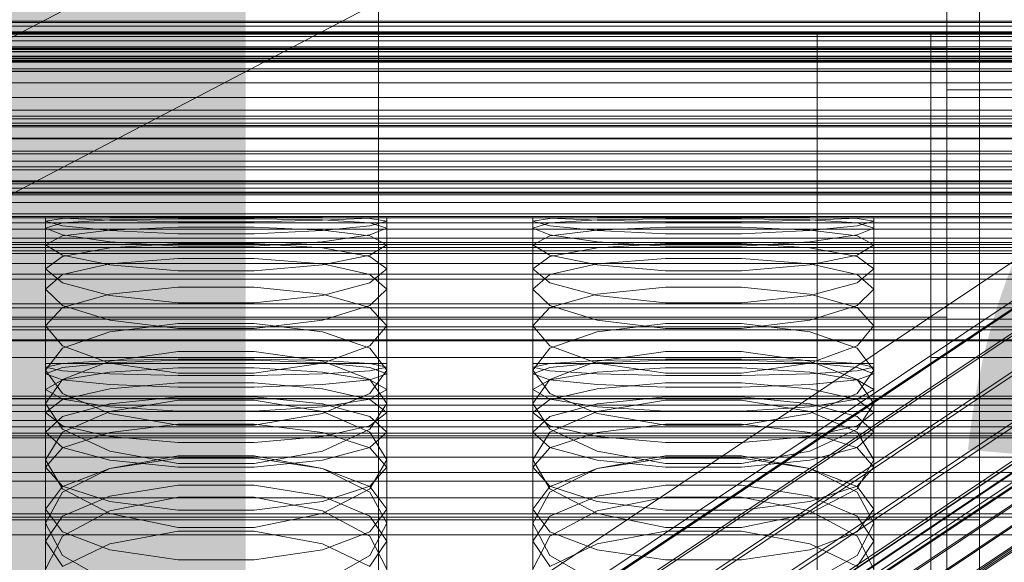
# Model space of a CAD drawing. Header units: millimetres. Extents: x -4738 to 65662, y -68080 to 6847.
# Tile 284 of 656: x 86 to 207, y -33925 to -33858. Entities that reach past the tile are written whole.
import ezdxf

# ---------------------------------------------------------------- set-up
doc = ezdxf.new("R2010")
doc.units = ezdxf.units.MM
for name, color, linetype, lineweight in [('COTAS_O', 1, 'Continuous', 0), ('COTAS_P', 1, 'Continuous', 0), ('frontal_briquetadora', 7, 'Continuous', 0), ('frontal_C01', 7, 'Continuous', 0), ('frontal_C02', 7, 'Continuous', 0), ('frontal_C03', 7, 'Continuous', 0), ('frontal_C10', 7, 'Continuous', 0), ('frontal_secador', 7, 'Continuous', 0)]:
    doc.layers.add(name, color=color, linetype=linetype, lineweight=lineweight)
doc.dimstyles.new('R19_100', dxfattribs={"dimtxt": 250, "dimasz": 150, "dimexe": 150, "dimexo": 80, "dimgap": 100, "dimtad": 1, "dimtih": 1, "dimtoh": 1, "dimdsep": 46, "dimcen": 0.09, "dimadec": 0, "dimazin": 0, "dimtfac": 1, "dimtdec": 4, "dimtofl": 0, "dimtmove": 0, "dimatfit": 3, "dimfxl": 1, "dimtolj": 1, "dimtzin": 0, "dimarcsym": 0})

# ---------------------------------------------------------------- blocks, each defined once
blk = doc.blocks.new('DIM_R30_48')
at = {"layer": 'COTAS_O'}
for p, q in [((-1725, -33700), (-1575, -33655)), ((1725, -33700), (1575, -33655)), ((-1725, -34400), (-1725, -33700)), ((-1725, -33700), (1725, -33700)), ((-1725, -33700), (-1575, -33745)), ((1725, -33700), (1575, -33745)), ((1725, -34400), (1725, -33700))]:
    blk.add_line(p, q, dxfattribs=at)
blk.add_text('3450 O', height=250, dxfattribs=at).set_placement((0, -33600))
blk = doc.blocks.new('DIM_R30_49')
at = {"layer": 'COTAS_P'}
for p, q in [((-150, -32300), (550, -32300)), ((550, -32300), (505, -32450)), ((550, -34900), (550, -32300)), ((550, -32300), (595, -32450)), ((550, -34900), (505, -34750)), ((550, -34900), (595, -34750)), ((-150, -34900), (550, -34900))]:
    blk.add_line(p, q, dxfattribs=at)
blk.add_text('2600 P', height=250, rotation=90, dxfattribs=at).set_placement((450, -33600))
blk = doc.blocks.new('DIM_R30_51')
at = {"layer": 'COTAS_O'}
for p, q in [((-650, -33700), (50, -33700)), ((50, -33700), (5, -33850)), ((50, -34900), (50, -33700)), ((50, -33700), (95, -33850)), ((50, -34900), (5, -34750)), ((50, -34900), (95, -34750)), ((-650, -34900), (50, -34900))]:
    blk.add_line(p, q, dxfattribs=at)
blk.add_text('1200 O', height=250, rotation=90, dxfattribs=at).set_placement((-50, -34300))
blk = doc.blocks.new('DIM_R30_52')
at = {"layer": 'COTAS_O'}
for p, q in [((-650, -34200), (-500, -34155)), ((650, -34200), (500, -34155)), ((-650, -34900), (-650, -34200)), ((-650, -34200), (650, -34200)), ((-650, -34200), (-500, -34245)), ((650, -34200), (500, -34245)), ((650, -34900), (650, -34200))]:
    blk.add_line(p, q, dxfattribs=at)
blk.add_text('1300 O', height=250, dxfattribs=at).set_placement((0, -34100))

msp = doc.modelspace()

# ---------------------------------------------------------------- linework, layer by layer
at = {"layer": 'frontal_briquetadora'}
for p, q in [((200, -33765), (200, -33920)), ((204, -33920), (204, -33765)), ((200, -33861.773), (200, -33843.865)), ((200, -33845.006), (200, -33862.803)), ((200, -33848.563), (200, -33859.811)), ((200, -33860.322), (200, -33849.302)), ((200, -33869.692), (200, -33852.858)), ((200, -33854.32), (200, -33870.936)), ((200, -33863.7), (200, -33854.679)), ((200, -33855.32), (200, -33864.056)), ((184, -33860), (184, -33940)), ((198, -33860), (184, -33860)), ((198, -33940), (198, -33860)), ((200, -33859.811), (200, -33866.154)), ((200, -33866.336), (200, -33860.322)), ((200, -33861.773), (-160, -33861.773)), ((200, -33877.066), (200, -33861.773)), ((200, -33862.803), (200, -33877.883)), ((200, -33867.047), (200, -33863.7)), ((200, -33864.056), (200, -33867.047)), ((200, -33866.154), (200, -33866.336)), ((480, -33867.047), (200, -33867.047)), ((200, -33883.135), (200, -33869.692)), ((200, -33870.936), (200, -33884.039)), ((184, -33880.454), (184, -33875.627)), ((198, -33880.454), (198, -33875.627)), ((200, -33888.245), (200, -33877.066)), ((200, -33877.883), (200, -33888.77)), ((184, -33889.153), (184, -33880.454)), ((198, -33889.153), (198, -33880.454)), ((91.08, -33882.856), (89, -33882.75)), ((89, -33900.75), (89, -33882.75)), ((89, -33883.222), (91.08, -33882.881)), ((91.08, -33883.775), (89, -33883.222)), ((89, -33901.201), (89, -33883.222)), ((91.08, -33883.423), (89, -33884.062)), ((91.08, -33882.881), (96.906, -33882.76)), ((96.906, -33883.094), (91.08, -33882.856)), ((96.906, -33883.063), (91.08, -33883.423)), ((96.906, -33884.371), (91.08, -33883.775)), ((96.906, -33882.76), (105.326, -33882.752)), ((105.326, -33882.922), (96.906, -33883.063)), ((105.326, -33883.285), (96.906, -33883.094)), ((105.326, -33882.752), (114.674, -33882.752)), ((114.674, -33882.922), (105.326, -33882.922)), ((114.674, -33883.285), (105.326, -33883.285)), ((114.674, -33882.752), (123.094, -33882.76)), ((123.094, -33883.063), (114.674, -33882.922)), ((123.094, -33883.094), (114.674, -33883.285)), ((123.094, -33882.76), (128.92, -33882.881)), ((128.92, -33882.856), (123.094, -33883.094)), ((128.92, -33883.423), (123.094, -33883.063)), ((128.92, -33883.775), (123.094, -33884.371)), ((131, -33882.75), (128.92, -33882.856)), ((128.92, -33882.881), (131, -33883.222)), ((131, -33883.222), (128.92, -33883.775)), ((131, -33884.062), (128.92, -33883.423)), ((131, -33900.75), (131, -33882.75)), ((131, -33901.201), (131, -33883.222)), ((151.08, -33882.856), (149, -33882.75)), ((149, -33900.75), (149, -33882.75)), ((149, -33883.222), (151.08, -33882.881)), ((151.08, -33883.775), (149, -33883.222)), ((149, -33901.201), (149, -33883.222)), ((151.08, -33883.423), (149, -33884.062)), ((151.08, -33882.881), (156.906, -33882.76)), ((156.906, -33883.094), (151.08, -33882.856)), ((156.906, -33883.063), (151.08, -33883.423)), ((156.906, -33884.371), (151.08, -33883.775)), ((156.906, -33882.76), (165.326, -33882.752)), ((165.326, -33882.922), (156.906, -33883.063)), ((165.326, -33883.285), (156.906, -33883.094)), ((165.326, -33882.752), (174.674, -33882.752)), ((174.674, -33882.922), (165.326, -33882.922)), ((174.674, -33883.285), (165.326, -33883.285)), ((174.674, -33882.752), (183.094, -33882.76)), ((183.094, -33883.063), (174.674, -33882.922)), ((183.094, -33883.094), (174.674, -33883.285)), ((183.094, -33882.76), (188.92, -33882.881)), ((188.92, -33882.856), (183.094, -33883.094)), ((188.92, -33883.423), (183.094, -33883.063)), ((188.92, -33883.775), (183.094, -33884.371)), ((191, -33882.75), (188.92, -33882.856)), ((188.92, -33882.881), (191, -33883.222)), ((191, -33883.222), (188.92, -33883.775)), ((191, -33884.062), (188.92, -33883.423)), ((191, -33900.75), (191, -33882.75)), ((191, -33901.201), (191, -33883.222)), ((200, -33883.253), (200, -33882.75)), ((200, -33883.285), (200, -33882.75)), ((200, -33882.75), (200, -33883.222)), ((200, -33891.871), (200, -33883.135)), ((200, -33883.222), (200, -33884.7)), ((200, -33884.763), (200, -33883.253)), ((200, -33884.826), (200, -33883.285)), ((89, -33902.002), (89, -33884.062)), ((89, -33884.062), (91.08, -33884.912)), ((91.08, -33885.021), (89, -33886.106)), ((96.906, -33884.304), (91.08, -33885.021)), ((91.08, -33884.912), (96.906, -33885.746)), ((105.326, -33883.964), (96.906, -33884.304)), ((105.326, -33884.761), (96.906, -33884.371)), ((114.674, -33883.964), (105.326, -33883.964)), ((114.674, -33884.761), (105.326, -33884.761)), ((123.094, -33884.304), (114.674, -33883.964)), ((123.094, -33884.371), (114.674, -33884.761)), ((128.92, -33885.021), (123.094, -33884.304)), ((123.094, -33885.746), (128.92, -33884.912)), ((128.92, -33884.912), (131, -33884.062)), ((131, -33886.106), (128.92, -33885.021)), ((131, -33902.002), (131, -33884.062)), ((149, -33902.002), (149, -33884.062)), ((149, -33884.062), (151.08, -33884.912)), ((151.08, -33885.021), (149, -33886.106)), ((156.906, -33884.304), (151.08, -33885.021)), ((151.08, -33884.912), (156.906, -33885.746)), ((165.326, -33883.964), (156.906, -33884.304)), ((165.326, -33884.761), (156.906, -33884.371)), ((174.674, -33883.964), (165.326, -33883.964)), ((174.674, -33884.761), (165.326, -33884.761)), ((183.094, -33884.304), (174.674, -33883.964)), ((183.094, -33884.371), (174.674, -33884.761)), ((188.92, -33885.021), (183.094, -33884.304)), ((183.094, -33885.746), (188.92, -33884.912)), ((188.92, -33884.912), (191, -33884.062)), ((191, -33886.106), (188.92, -33885.021)), ((191, -33902.002), (191, -33884.062)), ((200, -33884.039), (200, -33892.346)), ((200, -33884.7), (200, -33887.18)), ((200, -33887.273), (200, -33884.763)), ((200, -33887.368), (200, -33884.826)), ((89, -33903.952), (89, -33886.106)), ((91.08, -33887.4), (89, -33886.106)), ((96.906, -33885.746), (105.326, -33886.268)), ((96.906, -33886.485), (105.326, -33885.947)), ((105.326, -33885.947), (114.674, -33885.947)), ((105.326, -33886.268), (114.674, -33886.268)), ((114.674, -33886.268), (123.094, -33885.746)), ((114.674, -33885.947), (123.094, -33886.485)), ((131, -33886.106), (128.92, -33887.4)), ((131, -33903.952), (131, -33886.106)), ((149, -33903.952), (149, -33886.106)), ((151.08, -33887.4), (149, -33886.106)), ((156.906, -33885.746), (165.326, -33886.268)), ((156.906, -33886.485), (165.326, -33885.947)), ((165.326, -33885.947), (174.674, -33885.947)), ((165.326, -33886.268), (174.674, -33886.268)), ((174.674, -33886.268), (183.094, -33885.746)), ((174.674, -33885.947), (183.094, -33886.485)), ((191, -33886.106), (188.92, -33887.4)), ((191, -33903.952), (191, -33886.106)), ((91.08, -33887.559), (96.906, -33886.485)), ((96.906, -33888.59), (91.08, -33887.4)), ((123.094, -33886.485), (128.92, -33887.559)), ((128.92, -33887.4), (123.094, -33888.59)), ((151.08, -33887.559), (156.906, -33886.485)), ((156.906, -33888.59), (151.08, -33887.4)), ((183.094, -33886.485), (188.92, -33887.559)), ((188.92, -33887.4), (183.094, -33888.59)), ((200, -33887.18), (200, -33890.655)), ((200, -33890.779), (200, -33887.273)), ((200, -33890.905), (200, -33887.368)), ((89, -33889.086), (91.08, -33887.559)), ((96.906, -33888.46), (91.08, -33889.77)), ((105.326, -33887.791), (96.906, -33888.46)), ((105.326, -33889.308), (96.906, -33888.59)), ((114.674, -33887.791), (105.326, -33887.791)), ((123.094, -33888.46), (114.674, -33887.791)), ((123.094, -33888.59), (114.674, -33889.308)), ((128.92, -33889.77), (123.094, -33888.46)), ((128.92, -33887.559), (131, -33889.086)), ((149, -33889.086), (151.08, -33887.559)), ((156.906, -33888.46), (151.08, -33889.77)), ((165.326, -33887.791), (156.906, -33888.46)), ((165.326, -33889.308), (156.906, -33888.59)), ((174.674, -33887.791), (165.326, -33887.791)), ((183.094, -33888.46), (174.674, -33887.791)), ((183.094, -33888.59), (174.674, -33889.308)), ((188.92, -33889.77), (183.094, -33888.46)), ((188.92, -33887.559), (191, -33889.086)), ((200, -33894.218), (200, -33888.245)), ((91.08, -33890.822), (89, -33889.086)), ((89, -33906.796), (89, -33889.086)), ((91.08, -33889.77), (89, -33891.591)), ((114.674, -33889.308), (105.326, -33889.308)), ((131, -33889.086), (128.92, -33890.822)), ((131, -33891.591), (128.92, -33889.77)), ((131, -33906.796), (131, -33889.086)), ((151.08, -33890.822), (149, -33889.086)), ((149, -33906.796), (149, -33889.086)), ((151.08, -33889.77), (149, -33891.591)), ((174.674, -33889.308), (165.326, -33889.308)), ((184, -33900), (184, -33889.153)), ((191, -33889.086), (188.92, -33890.822)), ((191, -33891.591), (188.92, -33889.77)), ((191, -33906.796), (191, -33889.086)), ((198, -33900), (198, -33889.153)), ((200, -33888.77), (200, -33894.399)), ((96.906, -33892.364), (91.08, -33890.822)), ((128.92, -33890.822), (123.094, -33892.364)), ((156.906, -33892.364), (151.08, -33890.822)), ((188.92, -33890.822), (183.094, -33892.364)), ((200, -33890.655), (200, -33895.117)), ((200, -33895.272), (200, -33890.779)), ((200, -33895.428), (200, -33890.905)), ((89, -33909.185), (89, -33891.591)), ((89, -33891.591), (91.08, -33893.618)), ((96.906, -33892.198), (91.08, -33893.859)), ((105.326, -33891.333), (96.906, -33892.198)), ((114.674, -33891.333), (105.326, -33891.333)), ((123.094, -33892.198), (114.674, -33891.333)), ((128.92, -33893.859), (123.094, -33892.198)), ((128.92, -33893.618), (131, -33891.591)), ((131, -33909.185), (131, -33891.591)), ((149, -33909.185), (149, -33891.591)), ((149, -33891.591), (151.08, -33893.618)), ((156.906, -33892.198), (151.08, -33893.859)), ((165.326, -33891.333), (156.906, -33892.198)), ((174.674, -33891.333), (165.326, -33891.333)), ((183.094, -33892.198), (174.674, -33891.333)), ((188.92, -33893.859), (183.094, -33892.198)), ((188.92, -33893.618), (191, -33891.591)), ((191, -33909.185), (191, -33891.591)), ((200, -33895.045), (200, -33891.871)), ((105.326, -33893.278), (96.906, -33892.364)), ((114.674, -33893.277), (105.326, -33893.278)), ((123.094, -33892.364), (114.674, -33893.277)), ((165.326, -33893.278), (156.906, -33892.364)), ((174.674, -33893.277), (165.326, -33893.278)), ((183.094, -33892.364), (174.674, -33893.277)), ((200, -33892.346), (200, -33895.045)), ((91.08, -33893.859), (89, -33896.116)), ((91.08, -33893.618), (96.906, -33895.393)), ((123.094, -33895.393), (128.92, -33893.618)), ((131, -33896.116), (128.92, -33893.859)), ((151.08, -33893.859), (149, -33896.116)), ((151.08, -33893.618), (156.906, -33895.393)), ((183.094, -33895.393), (188.92, -33893.618)), ((191, -33896.116), (188.92, -33893.859)), ((200, -33894.399), (200, -33894.218)), ((200, -33895.045), (-160, -33895.045)), ((96.906, -33895.393), (105.326, -33896.435)), ((96.906, -33896.858), (105.326, -33895.8)), ((105.326, -33895.8), (114.674, -33895.8)), ((114.674, -33896.435), (123.094, -33895.393)), ((114.674, -33895.8), (123.094, -33896.858)), ((156.906, -33895.393), (165.326, -33896.435)), ((156.906, -33896.858), (165.326, -33895.8)), ((165.326, -33895.8), (174.674, -33895.8)), ((174.674, -33896.435), (183.094, -33895.393)), ((174.674, -33895.8), (183.094, -33896.858)), ((200, -33895.117), (200, -33900.553)), ((200, -33900.739), (200, -33895.272)), ((200, -33900.925), (200, -33895.428)), ((91.08, -33898.576), (89, -33896.116)), ((89, -33913.502), (89, -33896.116)), ((91.08, -33898.867), (96.906, -33896.858)), ((105.326, -33896.435), (114.674, -33896.435)), ((123.094, -33896.858), (128.92, -33898.867)), ((131, -33896.116), (128.92, -33898.576)), ((131, -33913.502), (131, -33896.116)), ((151.08, -33898.576), (149, -33896.116)), ((149, -33913.502), (149, -33896.116)), ((151.08, -33898.867), (156.906, -33896.858)), ((165.326, -33896.435), (174.674, -33896.435)), ((183.094, -33896.858), (188.92, -33898.867)), ((191, -33896.116), (188.92, -33898.576)), ((191, -33913.502), (191, -33896.116)), ((89, -33901.553), (91.08, -33898.867)), ((96.906, -33900.697), (91.08, -33898.576)), ((105.326, -33899.285), (96.906, -33900.472)), ((114.674, -33899.285), (105.326, -33899.285)), ((123.094, -33900.472), (114.674, -33899.285)), ((128.92, -33898.576), (123.094, -33900.697)), ((128.92, -33898.867), (131, -33901.553)), ((149, -33901.553), (151.08, -33898.867)), ((156.906, -33900.697), (151.08, -33898.576)), ((165.326, -33899.285), (156.906, -33900.472)), ((174.674, -33899.285), (165.326, -33899.285)), ((183.094, -33900.472), (174.674, -33899.285)), ((188.92, -33898.576), (183.094, -33900.697)), ((188.92, -33898.867), (191, -33901.553)), ((184, -33900), (-194, -33900)), ((89, -33900.75), (91.08, -33900.75)), ((91.08, -33900.754), (89, -33901.201)), ((96.907, -33900.395), (91.08, -33900.754)), ((96.906, -33900.472), (91.08, -33902.709)), ((91.08, -33901.257), (96.907, -33900.66)), ((91.08, -33900.75), (96.907, -33900.75)), ((105.326, -33901.931), (96.906, -33900.697)), ((105.327, -33900.196), (96.907, -33900.395)), ((96.907, -33900.66), (105.327, -33900.329)), ((96.907, -33900.75), (105.327, -33900.75)), ((114.673, -33900.196), (105.327, -33900.196)), ((105.327, -33900.329), (114.673, -33900.329)), ((105.327, -33900.75), (114.673, -33900.75)), ((123.093, -33900.395), (114.673, -33900.196)), ((114.673, -33900.329), (123.093, -33900.66)), ((114.673, -33900.75), (123.093, -33900.75)), ((123.094, -33900.697), (114.674, -33901.931)), ((128.92, -33900.754), (123.093, -33900.395)), ((123.093, -33900.66), (128.92, -33901.257)), ((123.093, -33900.75), (128.92, -33900.75)), ((128.92, -33902.709), (123.094, -33900.472)), ((128.92, -33900.75), (131, -33900.75)), ((131, -33901.201), (128.92, -33900.754)), ((149, -33900.75), (151.08, -33900.75)), ((151.08, -33900.754), (149, -33901.201)), ((156.907, -33900.395), (151.08, -33900.754)), ((156.906, -33900.472), (151.08, -33902.709)), ((151.08, -33901.257), (156.907, -33900.66)), ((151.08, -33900.75), (156.907, -33900.75)), ((165.326, -33901.931), (156.906, -33900.697)), ((165.327, -33900.196), (156.907, -33900.395)), ((156.907, -33900.66), (165.327, -33900.329)), ((156.907, -33900.75), (165.327, -33900.75)), ((174.673, -33900.196), (165.327, -33900.196)), ((165.327, -33900.329), (174.673, -33900.329)), ((165.327, -33900.75), (174.673, -33900.75)), ((183.093, -33900.395), (174.673, -33900.196)), ((174.673, -33900.329), (183.093, -33900.66)), ((174.673, -33900.75), (183.093, -33900.75)), ((183.094, -33900.697), (174.674, -33901.931)), ((188.92, -33900.754), (183.093, -33900.395)), ((183.093, -33900.66), (188.92, -33901.257)), ((183.093, -33900.75), (188.92, -33900.75)), ((188.92, -33902.709), (183.094, -33900.472)), ((184, -33900), (184, -33910.847)), ((188.92, -33900.75), (191, -33900.75)), ((191, -33901.201), (188.92, -33900.754)), ((210, -33900), (198, -33900)), ((198, -33900), (198, -33910.847)), ((200, -33900.553), (200, -33906.951)), ((200, -33907.167), (200, -33900.739)), ((89, -33901.201), (91.08, -33901.648)), ((89, -33902.002), (91.08, -33901.257)), ((91.08, -33904.442), (89, -33901.553)), ((89, -33918.691), (89, -33901.553)), ((91.08, -33902.746), (89, -33902.002)), ((91.08, -33901.648), (96.907, -33902.006)), ((91.08, -33902.762), (96.907, -33901.809)), ((96.907, -33901.809), (105.327, -33901.279)), ((96.907, -33902.006), (105.327, -33902.205)), ((114.674, -33901.931), (105.326, -33901.931)), ((105.327, -33901.279), (114.673, -33901.279)), ((114.673, -33901.279), (123.093, -33901.809)), ((114.673, -33902.205), (123.093, -33902.006)), ((123.093, -33902.006), (128.92, -33901.648)), ((123.093, -33901.809), (128.92, -33902.762)), ((128.92, -33901.648), (131, -33901.201)), ((128.92, -33901.257), (131, -33902.002)), ((131, -33901.553), (128.92, -33904.442)), ((131, -33902.002), (128.92, -33902.746)), ((131, -33918.691), (131, -33901.553)), ((149, -33901.201), (151.08, -33901.648)), ((149, -33902.002), (151.08, -33901.257)), ((151.08, -33904.442), (149, -33901.553)), ((149, -33918.691), (149, -33901.553)), ((151.08, -33902.746), (149, -33902.002)), ((151.08, -33901.648), (156.907, -33902.006)), ((151.08, -33902.762), (156.907, -33901.809)), ((156.907, -33901.809), (165.327, -33901.279)), ((156.907, -33902.006), (165.327, -33902.205)), ((174.674, -33901.931), (165.326, -33901.931)), ((165.327, -33901.279), (174.673, -33901.279)), ((174.673, -33901.279), (183.093, -33901.809)), ((174.673, -33902.205), (183.093, -33902.006)), ((183.093, -33902.006), (188.92, -33901.648)), ((183.093, -33901.809), (188.92, -33902.762)), ((188.92, -33901.648), (191, -33901.201)), ((188.92, -33901.257), (191, -33902.002)), ((191, -33901.553), (188.92, -33904.442)), ((191, -33902.002), (188.92, -33902.746)), ((191, -33918.691), (191, -33901.553)), ((200, -33907.383), (200, -33900.925)), ((91.08, -33902.709), (89, -33905.679)), ((89, -33903.952), (91.08, -33902.762)), ((96.907, -33903.344), (91.08, -33902.746)), ((105.327, -33903.131), (96.907, -33903.856)), ((105.327, -33902.205), (114.673, -33902.205)), ((114.673, -33903.131), (105.327, -33903.131)), ((123.093, -33903.856), (114.673, -33903.131)), ((128.92, -33902.746), (123.093, -33903.344)), ((131, -33905.679), (128.92, -33902.709)), ((128.92, -33902.762), (131, -33903.952)), ((151.08, -33902.709), (149, -33905.679)), ((149, -33903.952), (151.08, -33902.762)), ((156.907, -33903.344), (151.08, -33902.746)), ((165.327, -33903.131), (156.907, -33903.856)), ((165.327, -33902.205), (174.673, -33902.205)), ((174.673, -33903.131), (165.327, -33903.131)), ((183.093, -33903.856), (174.673, -33903.131)), ((188.92, -33902.746), (183.093, -33903.344)), ((191, -33905.679), (188.92, -33902.709)), ((188.92, -33902.762), (191, -33903.952)), ((89, -33903.952), (91.08, -33905.141)), ((96.907, -33903.856), (91.08, -33905.165)), ((96.906, -33906.903), (91.08, -33904.442)), ((105.327, -33903.675), (96.907, -33903.344)), ((114.673, -33903.675), (105.327, -33903.675)), ((123.093, -33903.344), (114.673, -33903.675)), ((128.92, -33905.165), (123.093, -33903.856)), ((128.92, -33904.442), (123.094, -33906.903)), ((128.92, -33905.141), (131, -33903.952)), ((149, -33903.952), (151.08, -33905.141)), ((156.907, -33903.856), (151.08, -33905.165)), ((156.906, -33906.903), (151.08, -33904.442)), ((165.327, -33903.675), (156.907, -33903.344)), ((174.673, -33903.675), (165.327, -33903.675)), ((183.093, -33903.344), (174.673, -33903.675)), ((188.92, -33905.165), (183.093, -33903.856)), ((188.92, -33904.442), (183.094, -33906.903)), ((188.92, -33905.141), (191, -33903.952)), ((91.08, -33905.165), (89, -33906.796)), ((91.08, -33905.141), (96.907, -33906.095)), ((105.326, -33905.267), (96.906, -33906.643)), ((96.907, -33905.719), (105.327, -33904.863)), ((114.674, -33905.267), (105.326, -33905.267)), ((105.327, -33904.863), (114.673, -33904.863)), ((114.673, -33904.863), (123.093, -33905.719)), ((123.094, -33906.643), (114.674, -33905.267)), ((123.093, -33906.095), (128.92, -33905.141)), ((131, -33906.796), (128.92, -33905.165)), ((151.08, -33905.165), (149, -33906.796)), ((151.08, -33905.141), (156.907, -33906.095)), ((165.326, -33905.267), (156.906, -33906.643)), ((156.907, -33905.719), (165.327, -33904.863)), ((174.674, -33905.267), (165.326, -33905.267)), ((165.327, -33904.863), (174.673, -33904.863)), ((174.673, -33904.863), (183.093, -33905.719)), ((183.094, -33906.643), (174.674, -33905.267)), ((183.093, -33906.095), (188.92, -33905.141)), ((191, -33906.796), (188.92, -33905.165)), ((89, -33922.627), (89, -33905.679)), ((89, -33905.679), (91.08, -33908.849)), ((89, -33906.796), (91.08, -33908.427)), ((91.08, -33907.261), (96.907, -33905.719)), ((96.906, -33906.643), (91.08, -33909.219)), ((96.907, -33906.095), (105.327, -33906.624)), ((105.327, -33906.624), (114.673, -33906.624)), ((114.673, -33906.624), (123.093, -33906.095)), ((123.093, -33905.719), (128.92, -33907.261)), ((128.92, -33909.219), (123.094, -33906.643)), ((128.92, -33908.849), (131, -33905.679)), ((128.92, -33908.427), (131, -33906.796)), ((131, -33922.627), (131, -33905.679)), ((149, -33922.627), (149, -33905.679)), ((149, -33905.679), (151.08, -33908.849)), ((149, -33906.796), (151.08, -33908.427)), ((151.08, -33907.261), (156.907, -33905.719)), ((156.906, -33906.643), (151.08, -33909.219)), ((156.907, -33906.095), (165.327, -33906.624)), ((165.327, -33906.624), (174.673, -33906.624)), ((174.673, -33906.624), (183.093, -33906.095)), ((183.093, -33905.719), (188.92, -33907.261)), ((188.92, -33909.219), (183.094, -33906.643)), ((188.92, -33908.849), (191, -33905.679)), ((188.92, -33908.427), (191, -33906.796)), ((191, -33922.627), (191, -33905.679)), ((89, -33909.185), (91.08, -33907.261)), ((105.326, -33908.325), (96.906, -33906.903)), ((123.094, -33906.903), (114.674, -33908.325)), ((128.92, -33907.261), (131, -33909.185)), ((149, -33909.185), (151.08, -33907.261)), ((165.326, -33908.325), (156.906, -33906.903)), ((183.094, -33906.903), (174.674, -33908.325)), ((188.92, -33907.261), (191, -33909.185)), ((200, -33906.951), (200, -33914.294)), ((200, -33914.539), (200, -33907.167)), ((200, -33914.784), (200, -33907.383)), ((91.08, -33911.108), (89, -33909.185)), ((91.08, -33909.219), (89, -33912.608)), ((91.08, -33908.427), (96.907, -33909.735)), ((91.08, -33908.849), (96.906, -33911.534)), ((91.08, -33911.144), (96.907, -33909.253)), ((96.907, -33909.253), (105.327, -33908.203)), ((114.674, -33908.325), (105.326, -33908.325)), ((105.327, -33908.203), (114.673, -33908.203)), ((114.673, -33908.203), (123.093, -33909.253)), ((123.093, -33909.735), (128.92, -33908.427)), ((123.093, -33909.253), (128.92, -33911.144)), ((123.094, -33911.534), (128.92, -33908.849)), ((131, -33909.185), (128.92, -33911.108)), ((131, -33912.608), (128.92, -33909.219)), ((151.08, -33911.108), (149, -33909.185)), ((151.08, -33909.219), (149, -33912.608)), ((151.08, -33908.427), (156.907, -33909.735)), ((151.08, -33908.849), (156.906, -33911.534)), ((151.08, -33911.144), (156.907, -33909.253)), ((156.907, -33909.253), (165.327, -33908.203)), ((174.674, -33908.325), (165.326, -33908.325)), ((165.327, -33908.203), (174.673, -33908.203)), ((174.673, -33908.203), (183.093, -33909.253)), ((183.093, -33909.735), (188.92, -33908.427)), ((183.093, -33909.253), (188.92, -33911.144)), ((183.094, -33911.534), (188.92, -33908.849)), ((191, -33909.185), (188.92, -33911.108)), ((191, -33912.608), (188.92, -33909.219)), ((96.907, -33909.735), (105.327, -33910.461)), ((105.327, -33910.461), (114.673, -33910.461)), ((114.673, -33910.461), (123.093, -33909.735)), ((156.907, -33909.735), (165.327, -33910.461)), ((165.327, -33910.461), (174.673, -33910.461)), ((174.673, -33910.461), (183.093, -33909.735)), ((89, -33913.502), (91.08, -33911.144)), ((96.907, -33912.651), (91.08, -33911.108)), ((96.906, -33911.534), (105.326, -33913.08)), ((114.674, -33913.08), (123.094, -33911.534)), ((128.92, -33911.108), (123.093, -33912.651)), ((128.92, -33911.144), (131, -33913.502)), ((149, -33913.502), (151.08, -33911.144)), ((156.907, -33912.651), (151.08, -33911.108)), ((156.906, -33911.534), (165.326, -33913.08)), ((174.674, -33913.08), (183.094, -33911.534)), ((188.92, -33911.108), (183.093, -33912.651)), ((184, -33910.847), (184, -33919.546)), ((188.92, -33911.144), (191, -33913.502)), ((198, -33910.847), (198, -33919.546)), ((91.08, -33916.193), (89, -33912.608)), ((89, -33929.238), (89, -33912.608)), ((96.906, -33913.701), (105.326, -33912.14)), ((105.327, -33912.428), (96.907, -33913.668)), ((105.327, -33913.507), (96.907, -33912.651)), ((105.326, -33912.14), (114.674, -33912.14)), ((114.673, -33912.428), (105.327, -33912.428)), ((123.093, -33913.668), (114.673, -33912.428)), ((123.093, -33912.651), (114.673, -33913.507)), ((114.674, -33912.14), (123.094, -33913.701)), ((131, -33912.608), (128.92, -33916.193)), ((131, -33929.238), (131, -33912.608)), ((151.08, -33916.193), (149, -33912.608)), ((149, -33929.238), (149, -33912.608)), ((156.906, -33913.701), (165.326, -33912.14)), ((165.327, -33912.428), (156.907, -33913.668)), ((165.327, -33913.507), (156.907, -33912.651)), ((165.326, -33912.14), (174.674, -33912.14)), ((174.673, -33912.428), (165.327, -33912.428)), ((183.093, -33913.668), (174.673, -33912.428)), ((183.093, -33912.651), (174.673, -33913.507)), ((174.674, -33912.14), (183.094, -33913.701)), ((191, -33912.608), (188.92, -33916.193)), ((191, -33929.238), (191, -33912.608)), ((89, -33913.502), (91.08, -33915.861)), ((96.907, -33913.668), (91.08, -33915.903)), ((91.08, -33916.61), (96.906, -33913.701)), ((105.326, -33913.08), (114.674, -33913.08)), ((114.673, -33913.507), (105.327, -33913.507)), ((128.92, -33915.903), (123.093, -33913.668)), ((123.094, -33913.701), (128.92, -33916.61)), ((128.92, -33915.861), (131, -33913.502)), ((149, -33913.502), (151.08, -33915.861)), ((156.907, -33913.668), (151.08, -33915.903)), ((151.08, -33916.61), (156.906, -33913.701)), ((165.326, -33913.08), (174.674, -33913.08)), ((174.673, -33913.507), (165.327, -33913.507)), ((188.92, -33915.903), (183.093, -33913.668)), ((183.094, -33913.701), (188.92, -33916.61)), ((188.92, -33915.861), (191, -33913.502)), ((200, -33914.294), (200, -33922.563)), ((200, -33922.836), (200, -33914.539)), ((200, -33923.11), (200, -33914.784)), ((91.08, -33915.903), (89, -33918.691)), ((91.08, -33915.861), (96.907, -33917.752)), ((96.906, -33919.209), (91.08, -33916.193)), ((96.907, -33917.096), (105.327, -33915.73)), ((105.327, -33915.73), (114.673, -33915.73)), ((114.673, -33915.73), (123.093, -33917.096)), ((123.093, -33917.752), (128.92, -33915.861)), ((128.92, -33916.193), (123.094, -33919.209)), ((131, -33918.691), (128.92, -33915.903)), ((151.08, -33915.903), (149, -33918.691)), ((151.08, -33915.861), (156.907, -33917.752)), ((156.906, -33919.209), (151.08, -33916.193)), ((156.907, -33917.096), (165.327, -33915.73)), ((165.327, -33915.73), (174.673, -33915.73)), ((174.673, -33915.73), (183.093, -33917.096)), ((183.093, -33917.752), (188.92, -33915.861)), ((188.92, -33916.193), (183.094, -33919.209)), ((191, -33918.691), (188.92, -33915.903)), ((89, -33920.41), (91.08, -33916.61)), ((91.08, -33919.558), (96.907, -33917.096)), ((105.326, -33917.209), (96.906, -33918.891)), ((96.907, -33917.752), (105.327, -33918.801)), ((114.674, -33917.209), (105.326, -33917.209)), ((114.673, -33918.801), (123.093, -33917.752)), ((123.094, -33918.891), (114.674, -33917.209)), ((123.093, -33917.096), (128.92, -33919.558)), ((128.92, -33916.61), (131, -33920.41)), ((149, -33920.41), (151.08, -33916.61)), ((151.08, -33919.558), (156.907, -33917.096)), ((165.326, -33917.209), (156.906, -33918.891)), ((156.907, -33917.752), (165.327, -33918.801)), ((174.674, -33917.209), (165.326, -33917.209)), ((174.673, -33918.801), (183.093, -33917.752)), ((183.094, -33918.891), (174.674, -33917.209)), ((183.093, -33917.096), (188.92, -33919.558)), ((188.92, -33916.61), (191, -33920.41)), ((89, -33918.691), (91.08, -33921.478)), ((96.906, -33918.891), (91.08, -33922.018)), ((105.327, -33918.801), (114.673, -33918.801)), ((128.92, -33922.018), (123.094, -33918.891)), ((128.92, -33921.478), (131, -33918.691)), ((149, -33918.691), (151.08, -33921.478)), ((156.906, -33918.891), (151.08, -33922.018)), ((165.327, -33918.801), (174.673, -33918.801)), ((188.92, -33922.018), (183.094, -33918.891)), ((188.92, -33921.478), (191, -33918.691)), ((200, -33920), (-160, -33920)), ((89, -33922.627), (91.08, -33919.558)), ((105.326, -33920.937), (96.906, -33919.209)), ((123.094, -33919.209), (114.674, -33920.937)), ((128.92, -33919.558), (131, -33922.627)), ((149, -33922.627), (151.08, -33919.558)), ((165.326, -33920.937), (156.906, -33919.209)), ((183.094, -33919.209), (174.674, -33920.937)), ((184, -33919.546), (184, -33924.373)), ((188.92, -33919.558), (191, -33922.627)), ((198, -33919.546), (198, -33924.373)), ((204, -33920), (200, -33920)), ((200, -33920), (200, -34100)), ((204, -34100), (204, -33920)), ((91.08, -33924.402), (89, -33920.41)), ((89, -33936.682), (89, -33920.41)), ((96.907, -33922.955), (105.327, -33921.403)), ((114.674, -33920.937), (105.326, -33920.937)), ((105.327, -33921.403), (114.673, -33921.403)), ((114.673, -33921.403), (123.093, -33922.955)), ((131, -33920.41), (128.92, -33924.402)), ((131, -33936.682), (131, -33920.41)), ((151.08, -33924.402), (149, -33920.41)), ((149, -33936.682), (149, -33920.41)), ((156.907, -33922.955), (165.327, -33921.403)), ((174.674, -33920.937), (165.326, -33920.937)), ((165.327, -33921.403), (174.673, -33921.403)), ((174.673, -33921.403), (183.093, -33922.955)), ((191, -33920.41), (188.92, -33924.402)), ((191, -33936.682), (191, -33920.41)), ((91.08, -33922.018), (89, -33926.087)), ((91.08, -33925.697), (89, -33922.627)), ((91.08, -33921.478), (96.907, -33923.713)), ((123.093, -33923.713), (128.92, -33921.478)), ((131, -33926.087), (128.92, -33922.018)), ((131, -33922.627), (128.92, -33925.697)), ((151.08, -33922.018), (149, -33926.087)), ((151.08, -33925.697), (149, -33922.627)), ((151.08, -33921.478), (156.907, -33923.713)), ((183.093, -33923.713), (188.92, -33921.478)), ((191, -33926.087), (188.92, -33922.018)), ((191, -33922.627), (188.92, -33925.697)), ((200, -33922.563), (200, -33931.737)), ((91.08, -33925.751), (96.907, -33922.955)), ((96.907, -33923.713), (105.327, -33924.953)), ((114.673, -33924.953), (123.093, -33923.713)), ((123.093, -33922.955), (128.92, -33925.751)), ((151.08, -33925.751), (156.907, -33922.955)), ((156.907, -33923.713), (165.327, -33924.953)), ((174.673, -33924.953), (183.093, -33923.713)), ((183.093, -33922.955), (188.92, -33925.751)), ((200, -33932.038), (200, -33922.836)), ((200, -33932.339), (200, -33923.11)), ((96.906, -33927.741), (91.08, -33924.402)), ((105.327, -33924.953), (114.673, -33924.953)), ((128.92, -33924.402), (123.094, -33927.741)), ((156.906, -33927.741), (151.08, -33924.402)), ((165.327, -33924.953), (174.673, -33924.953)), ((188.92, -33924.402), (183.094, -33927.741))]:
    msp.add_line(p, q, dxfattribs=at)
at = {"layer": 'frontal_C01'}
for p, q in [((130, -33994.965), (130, -33732.352)), ((130, -33738.133), (130, -34000.746)), ((980, -33862.304), (-980, -33862.304)), ((980, -33912.304), (-980, -33912.304)), ((980, -33917.304), (-980, -33917.304))]:
    msp.add_line(p, q, dxfattribs=at)
at = {"layer": 'frontal_C02'}
for p, q in [((130, -33940.443), (130, -33649.948)), ((130, -33655.678), (130, -33946.173)), ((146.872, -33933.95), (331.181, -33810.695)), ((148.32, -33934.108), (332.629, -33810.853)), ((146.383, -33935.233), (330.692, -33811.978)), ((150.629, -33935.695), (334.938, -33812.44)), ((141.218, -33957.459), (355.017, -33814.483)), ((141.731, -33957.515), (355.53, -33814.539)), ((146.887, -33937.869), (331.197, -33814.614)), ((141.045, -33957.913), (354.844, -33814.938)), ((141.224, -33958.847), (355.022, -33815.872)), ((142.549, -33958.077), (356.348, -33815.102)), ((153.641, -33938.604), (337.95, -33815.35)), ((143.617, -33959.108), (357.415, -33816.133)), ((141.742, -33960.197), (355.541, -33817.222)), ((144.861, -33960.537), (358.659, -33817.561)), ((142.565, -33961.871), (356.363, -33818.895)), ((359.995, -33819.291), (146.196, -33962.266)), ((148.35, -33941.678), (332.659, -33818.423)), ((157.152, -33942.637), (341.461, -33819.382)), ((143.635, -33963.754), (357.434, -33820.779)), ((147.533, -33964.178), (361.332, -33821.203)), ((144.881, -33965.719), (358.68, -33822.743)), ((150.672, -33946.401), (334.981, -33823.147)), ((345.231, -33824.263), (160.922, -33947.518)), ((153.694, -33951.717), (338.003, -33828.462)), ((164.693, -33952.915), (349.002, -33829.66)), ((157.211, -33957.262), (341.52, -33834.007)), ((-440, -33858.551), (440, -33858.551)), ((-440, -33859.188), (440, -33859.188)), ((-440, -33860.472), (440, -33860.472)), ((-311.15, -33859.94), (311.15, -33859.94)), ((-440, -33860.992), (440, -33860.992)), ((-440, -33861.977), (440, -33861.977)), ((-311.15, -33861.944), (311.15, -33861.944)), ((-440, -33862.345), (440, -33862.345)), ((-440, -33862.964), (440, -33862.964)), ((-440, -33863.155), (440, -33863.155)), ((-440, -33863.366), (440, -33863.366)), ((-311.15, -33866.164), (311.15, -33866.164)), ((-311.15, -33867.961), (311.15, -33867.961)), ((-311.15, -33871.585), (311.15, -33871.585)), ((-311.15, -33873.052), (311.15, -33873.052)), ((228.298, -33874.707), (130, -33940.443)), ((-450, -33876.51), (450, -33876.51)), ((-311.15, -33875.833), (311.15, -33875.833)), ((-311.15, -33876.871), (311.15, -33876.871)), ((-311.15, -33878.619), (311.15, -33878.619)), ((-311.15, -33879.156), (311.15, -33879.156)), ((-311.15, -33879.752), (311.15, -33879.752)), ((130, -33946.173), (228.298, -33880.437)), ((450, -33888.432), (-450, -33888.432)), ((450, -33909.919), (-450, -33909.919)), ((-450, -33921.841), (450, -33921.841))]:
    msp.add_line(p, q, dxfattribs=at)
at = {"layer": 'frontal_C03'}
for p, q in [((1496, -33858.718), (-1496, -33858.718)), ((1496, -33859.984), (-1496, -33859.984)), ((1496, -33860.101), (-1496, -33860.101)), ((1250, -33859.864), (-1250, -33859.864)), ((1250, -33860.181), (-1250, -33860.181)), ((1250, -33860.974), (-1250, -33860.974)), ((-1250, -33861.739), (1250, -33861.739)), ((1250, -33862.042), (-1250, -33862.042)), ((1250, -33862.862), (-1250, -33862.862)), ((1250, -33863.495), (-1250, -33863.495)), ((1250, -33863.626), (-1250, -33863.626)), ((1250, -33864.42), (-1250, -33864.42)), ((1250, -33864.736), (-1250, -33864.736)), ((1250, -33864.749), (-1250, -33864.749)), ((1250, -33869.528), (-1250, -33869.528)), ((1250, -33870.598), (-1250, -33870.598)), ((1250, -33871.133), (-1250, -33871.133)), ((1250, -33871.435), (-1250, -33871.435)), ((1250, -33874.601), (-1250, -33874.601)), ((1250, -33874.895), (-1250, -33874.895)), ((1496, -33878.238), (-1496, -33878.238)), ((1496, -33878.356), (-1496, -33878.356)), ((1496, -33879.622), (-1496, -33879.622)), ((1496, -33879.957), (-1496, -33879.957)), ((-1250, -33880.914), (1250, -33880.914)), ((1496, -33882.297), (-1496, -33882.297)), ((1250, -33882.322), (-1250, -33882.322)), ((1496, -33882.798), (-1496, -33882.798)), ((1250, -33882.638), (-1250, -33882.638)), ((1250, -33882.807), (-1250, -33882.807)), ((1250, -33883.432), (-1250, -33883.432)), ((-1250, -33884.196), (1250, -33884.196)), ((-1496, -33885.855), (1496, -33885.855)), ((1250, -33885.319), (-1250, -33885.319)), ((1250, -33886.083), (-1250, -33886.083)), ((1496, -33886.446), (-1496, -33886.446)), ((1250, -33886.877), (-1250, -33886.877)), ((1250, -33887.194), (-1250, -33887.194)), ((1496, -33889.755), (-1496, -33889.755)), ((1496, -33890.346), (-1496, -33890.346)), ((1496, -33893.403), (-1496, -33893.403)), ((1250, -33893.394), (-1250, -33893.394)), ((1496, -33893.905), (-1496, -33893.905)), ((1250, -33895.287), (-1250, -33895.287)), ((1496, -33896.244), (-1496, -33896.244)), ((1496, -33896.579), (-1496, -33896.579)), ((1496, -33897.845), (-1496, -33897.845)), ((1496, -33897.963), (-1496, -33897.963)), ((1250, -33904.779), (-1250, -33904.779)), ((1250, -33905.068), (-1250, -33905.068)), ((1250, -33905.096), (-1250, -33905.096)), ((1250, -33905.89), (-1250, -33905.89)), ((-1250, -33906.654), (1250, -33906.654)), ((1250, -33906.673), (-1250, -33906.673)), ((1250, -33907.777), (-1250, -33907.777)), ((1250, -33908.541), (-1250, -33908.541)), ((1250, -33909.335), (-1250, -33909.335)), ((1250, -33909.652), (-1250, -33909.652)), ((1250, -33914.159), (-1250, -33914.159)), ((1250, -33915.232), (-1250, -33915.232)), ((1250, -33919.283), (-1250, -33919.283)), ((1250, -33919.66), (-1250, -33919.66))]:
    msp.add_line(p, q, dxfattribs=at)
at = {"layer": 'frontal_C10'}
for p, q in [((36.088, -33886.094), (240.895, -33778.839)), ((72.908, -33886.094), (277.715, -33778.839))]:
    msp.add_line(p, q, dxfattribs=at)
at = {"layer": 'frontal_secador'}
for p, q in [((1250, -33862.349), (-1250, -33862.349)), ((1250, -33870.291), (-1250, -33870.291)), ((1250, -33873), (-1250, -33873))]:
    msp.add_line(p, q, dxfattribs=at)

# ---------------------------------------------------------------- dimensions: what is measured, and where the dimension line sits
at = {"layer": 'COTAS_O'}
for p1, p2, distance, picture, middle in [((-650, -34900), (-650, -33700), -700, 'DIM_R30_51', (50, -34300)), ((-1725, -34400), (1725, -34400), 700, 'DIM_R30_48', (0, -33700)), ((-650, -34900), (650, -34900), 700, 'DIM_R30_52', (0, -34200))]:
    dim = msp.add_aligned_dim(p1=p1, p2=p2, distance=distance, text='<> O', dimstyle='R19_100', dxfattribs=at)
    dim.commit()
    dim.dimension.update_dxf_attribs({"geometry": picture, "text_midpoint": middle})
at = {"layer": 'COTAS_P'}
dim = msp.add_aligned_dim(p1=(-150, -34900), p2=(-150, -32300), distance=-700, text='<> P', dimstyle='R19_100', dxfattribs=at)
dim.commit()
dim.dimension.update_dxf_attribs({"geometry": 'DIM_R30_49', "text_midpoint": (550, -33600)})

doc.saveas('drawing.dxf')
